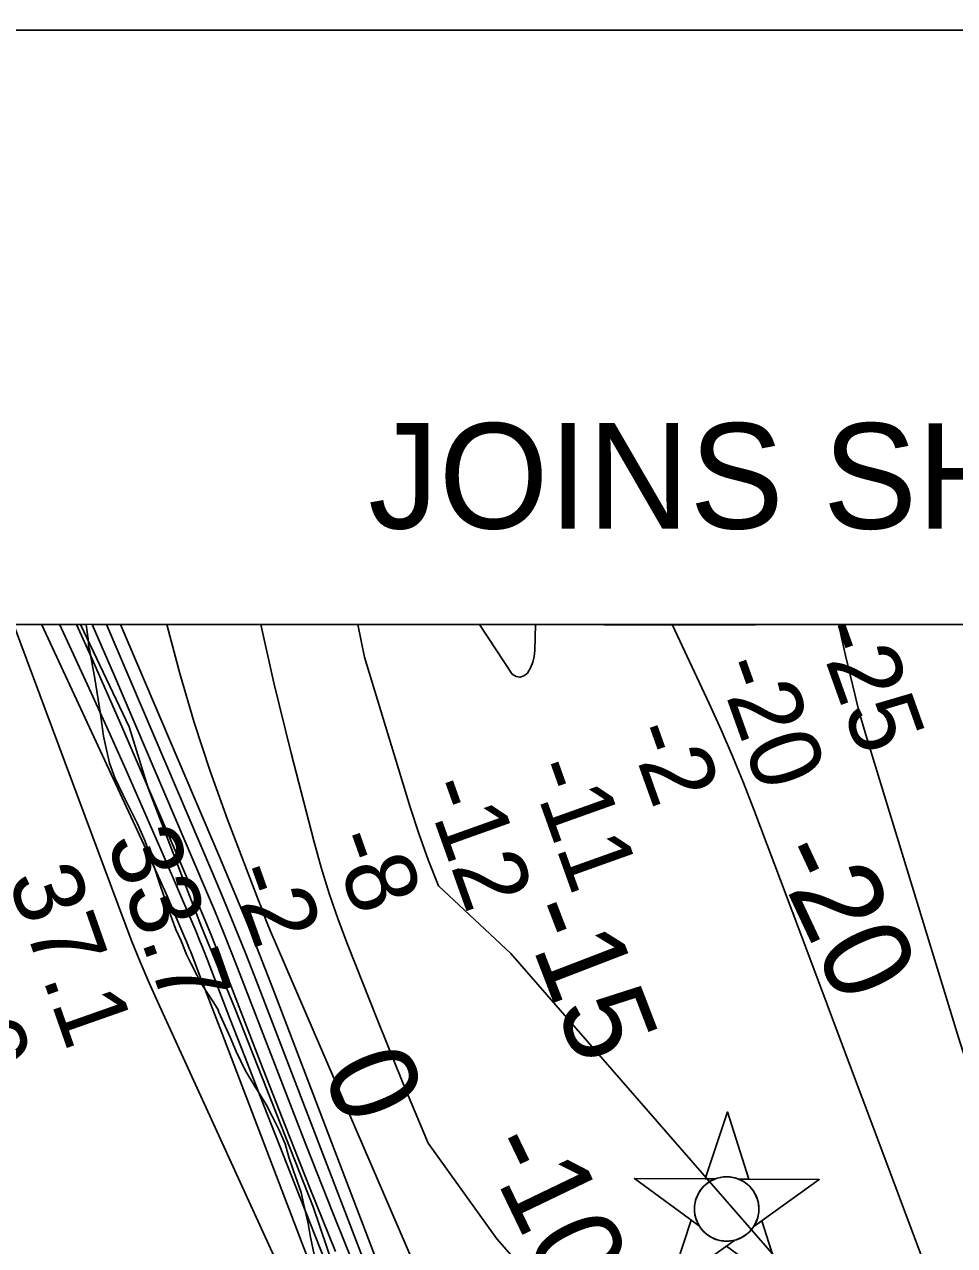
# Model space of a CAD drawing. Extents: x 3250478 to 3288318, y 788638 to 816472.
# Drawn here: x 3271963 to 3272845, y 811615 to 812773 of the extents above; entities that cross this region are included whole.
import ezdxf

# ---------------------------------------------------------------- set-up
doc = ezdxf.new("R2010")
doc.units = 0
for name, color, linetype in [('V-ANNO-SYMB', 7, 'Continuous'), ('V-ANNO-TEXT', 7, 'Continuous'), ('V-CHAN-NAID', 7, 'Continuous'), ('V-GRID-FRAM', 7, 'Continuous'), ('V-RIVR-EDGE', 7, 'Continuous'), ('V-RIVR-RANG', 7, 'Continuous'), ('V-SITE-VEGE', 7, 'Continuous'), ('V-TOPO-DPTH', 7, 'Continuous'), ('V-TOPO-MAJR', 7, 'Continuous'), ('V-TOPO-MAJR-IDEN', 7, 'Continuous'), ('V-TOPO-MINR', 7, 'Continuous'), ('V-TOPO-MINR-IDEN', 7, 'Continuous'), ('V-TOPO-WATR', 7, 'Continuous')]:
    doc.layers.add(name, color=color, linetype=linetype)

msp = doc.modelspace()

# ---------------------------------------------------------------- linework, layer by layer
at = {"layer": 'V-ANNO-SYMB'}
msp.add_lwpolyline([(3253811.8, 789856.3), (3286895, 789846.6), (3286901.6, 812763.2), (3253818.4, 812772.8), (3253811.8, 789856.3)], dxfattribs=at)
at = {"layer": 'V-CHAN-NAID'}
for points in [[(3272618, 811678.3), (3272608.4, 811678.4), (3272629.6, 811741.8), (3272649.8, 811678.1), (3272640.2, 811678.1), (3272638.6, 811678.7), (3272636.5, 811679.3), (3272634.5, 811679.8), (3272632.5, 811680.1), (3272631.3, 811680.2), (3272629.8, 811680.3), (3272628, 811680.3), (3272626.7, 811680.2), (3272624.8, 811680), (3272623.4, 811679.8), (3272621.6, 811679.4), (3272620.1, 811679), (3272619, 811678.7)], [(3272618, 811678.3), (3272541.5, 811678.8), (3272603.1, 811633.4), (3272602, 811635.3), (3272601.2, 811637), (3272600.4, 811638.9), (3272599.7, 811641), (3272599.3, 811642.3), (3272598.9, 811643.9), (3272598.7, 811645.4), (3272598.5, 811647), (3272598.4, 811648.7), (3272598.4, 811650.3), (3272598.5, 811652.4), (3272598.7, 811654), (3272599.1, 811656.2), (3272599.5, 811658.1), (3272600.1, 811660), (3272600.8, 811661.7), (3272601.5, 811663.3), (3272602.3, 811664.8), (3272603.4, 811666.5), (3272604.4, 811668), (3272605.4, 811669.3), (3272606.4, 811670.4), (3272607.7, 811671.8), (3272608.8, 811672.7), (3272610.5, 811674.1), (3272611.7, 811675), (3272613.4, 811676.1), (3272615.1, 811677), (3272616.6, 811677.7)], [(3272640.2, 811678.1), (3272716.7, 811677.6), (3272654.5, 811633.1), (3272655.4, 811634.6), (3272656.4, 811636.4), (3272657.1, 811638), (3272657.8, 811639.9), (3272658.4, 811641.7), (3272658.8, 811643.4), (3272659.1, 811645.4), (3272659.3, 811646.9), (3272659.5, 811649.2), (3272659.4, 811651.2), (3272659.2, 811653.4), (3272659, 811655.2), (3272658.5, 811657.4), (3272657.8, 811659.6), (3272657.1, 811661.5), (3272656.4, 811663), (3272655.4, 811664.9), (3272654.4, 811666.6), (3272653.2, 811668.3), (3272651.9, 811669.9), (3272650.6, 811671.2), (3272649, 811672.8), (3272647.2, 811674.2), (3272645.6, 811675.4), (3272643.7, 811676.5), (3272642.2, 811677.3)], [(3272636.5, 811620.2), (3272574.3, 811575.6), (3272595.4, 811639.1), (3272603.1, 811633.4), (3272603.7, 811632.5), (3272605.1, 811630.6), (3272606.3, 811629.2), (3272607.8, 811627.7), (3272609.2, 811626.4), (3272610.6, 811625.3), (3272612, 811624.3), (3272613.7, 811623.3), (3272615.4, 811622.3), (3272617.2, 811621.5), (3272618.7, 811621), (3272620.3, 811620.5), (3272622.5, 811619.9), (3272624.1, 811619.6), (3272626.1, 811619.3), (3272627.6, 811619.2), (3272629.5, 811619.2), (3272631.2, 811619.3), (3272632.9, 811619.5), (3272634.8, 811619.8)], [(3272654.5, 811633.1), (3272662.3, 811638.6), (3272682.5, 811574.9), (3272628.7, 811614.6), (3272636.5, 811620.2), (3272638.1, 811620.6), (3272639.7, 811621.2), (3272641.9, 811622.1), (3272643.6, 811623), (3272645.5, 811624.1), (3272647.2, 811625.3), (3272648.8, 811626.6), (3272650.1, 811627.7), (3272651.5, 811629.2), (3272652.7, 811630.6), (3272653.8, 811632)]]:
    msp.add_lwpolyline(points, close=True, dxfattribs=at)
msp.add_circle((3272628.9, 811649.8), 30.5, dxfattribs=at)
at = {"layer": 'V-GRID-FRAM'}
msp.add_lwpolyline([(3254649.6, 812209.1), (3286070.1, 812200), (3286072.7, 794013.5), (3254636.4, 794022.7), (3254649.6, 812209.1)], dxfattribs=at)
at = {"layer": 'V-RIVR-EDGE'}
msp.add_lwpolyline([(3272016.6, 812204), (3272062.6, 812107), (3272080.7, 812048.7), (3272131.2, 811917.3), (3272162.8, 811840.3), (3272237.1, 811651.9), (3272275.9, 811537.1), (3272322.1, 811408.7), (3272374, 811313.8), (3272397.4, 811294.7), (3272426.5, 811273.3), (3272450.4, 811269.8), (3272463.4, 811262.8), (3272479, 811246.2), (3272480.3, 811235.3), (3272468.5, 811223.2), (3272456.3, 811210.2), (3272451.9, 811178), (3272464.9, 811147.6), (3272476.5, 811112.8), (3272498.6, 811086.6), (3272509.9, 811079.7), (3272516.4, 811049.2), (3272531.5, 811029.2)], dxfattribs=at)
at = {"layer": 'V-SITE-VEGE'}
for p, q in [((3271344.3, 812204.2), (3272022, 812204)), ((3272022, 812204), (3272022.9, 812197.1)), ((3272022.9, 812197.1), (3272024.2, 812187.5)), ((3272024.2, 812187.5), (3272024.3, 812183.4)), ((3272024.3, 812183.4), (3272025.2, 812180.1)), ((3272025.2, 812180.1), (3272030.3, 812152.8)), ((3272030.3, 812152.8), (3272035.7, 812118.9)), ((3272035.7, 812118.9), (3272038.5, 812098.2)), ((3272038.5, 812098.2), (3272044, 812072.5)), ((3272044, 812072.5), (3272049.2, 812058.5)), ((3272049.2, 812058.5), (3272056.7, 812042.8)), ((3272056.7, 812042.8), (3272061.3, 812034)), ((3272061.3, 812034), (3272070.7, 812015)), ((3272070.7, 812015), (3272077.5, 811999.3)), ((3272077.5, 811999.3), (3272086.3, 811974.3)), ((3272086.3, 811974.3), (3272091.9, 811957.8)), ((3272091.9, 811957.8), (3272100, 811933.6)), ((3272100, 811933.6), (3272107.1, 811914.9)), ((3272107.1, 811914.9), (3272111.9, 811903.9)), ((3272111.9, 811903.9), (3272117, 811891.1)), ((3272117, 811891.1), (3272121.4, 811882.3)), ((3272121.4, 811882.3), (3272127.2, 811871)), ((3272127.2, 811871), (3272131.1, 811863.7)), ((3272131.1, 811863.7), (3272143.1, 811845.1)), ((3272143.1, 811845.1), (3272147, 811838.6)), ((3272147, 811838.6), (3272147.8, 811836.3)), ((3272147.8, 811836.3), (3272158.4, 811812.6)), ((3272158.4, 811812.6), (3272164, 811799)), ((3272164, 811799), (3272173, 811780.7)), ((3272173, 811780.7), (3272181.1, 811767.2)), ((3272181.1, 811767.2), (3272192.4, 811749)), ((3272192.4, 811749), (3272198.2, 811737.7)), ((3272198.2, 811737.7), (3272204.9, 811724.5)), ((3272204.9, 811724.5), (3272210.4, 811711.7)), ((3272210.4, 811711.7), (3272214.1, 811698.9)), ((3272214.1, 811698.9), (3272218.5, 811686)), ((3272218.5, 811686), (3272225.7, 811665.5)), ((3272225.7, 811665.5), (3272228.3, 811653.7)), ((3272228.3, 811653.7), (3272232.5, 811636)), ((3272232.5, 811636), (3272234.2, 811624.6)), ((3272234.2, 811624.6), (3272238.1, 811606.5))]:
    msp.add_line(p, q, dxfattribs=at)
at = {"layer": 'V-TOPO-DPTH'}
for points in [[(3272540.5, 810977.1), (3272507.3, 811060.1), (3272458.9, 811155.2), (3272407.7, 811272), (3272398.3, 811291.4), (3272389.8, 811308.8), (3272375.4, 811342.6), (3272336.7, 811454), (3272308.9, 811517.8), (3272281.7, 811581.8), (3272255.6, 811646.3), (3272230, 811711), (3272167.7, 811872.7), (3272159.8, 811892.9), (3272151.8, 811913), (3272143.5, 811933), (3272135.1, 811953), (3272048.7, 812155.2), (3272027.7, 812204), (3272054.4, 812204)], [(3272054.4, 812204), (3272187.5, 812204), (3272199.8, 812148.7), (3272216.1, 812081.8), (3272237.7, 811998.7), (3272244.7, 811973.7), (3272252.3, 811948.8), (3272260.8, 811924.3), (3272269.9, 811900), (3272297.6, 811829.9), (3272321.5, 811770.9), (3272346, 811712.1), (3272411, 811621.4), (3272621.5, 811381.7), (3272642.8, 811265.8), (3272709.9, 810764.2)], [(3272604.4, 810920.2), (3272409.2, 811307.3), (3272198.9, 811858.9), (3272186.6, 811890.3), (3272174.1, 811921.6), (3272161.3, 811952.8), (3272148.2, 811983.8), (3272054.4, 812204)], [(3272054.4, 812204), (3272148.2, 811983.8), (3272161.3, 811952.8), (3272174.1, 811921.6), (3272186.6, 811890.3), (3272198.9, 811858.9), (3272409.2, 811307.3), (3272604.4, 810920.2)], [(3272709.9, 810764.2), (3272642.8, 811265.8), (3272621.5, 811381.7), (3272411, 811621.4), (3272346, 811712.1), (3272321.5, 811770.9), (3272297.6, 811829.9), (3272269.9, 811900), (3272260.8, 811924.3), (3272252.3, 811948.8), (3272244.7, 811973.7), (3272237.7, 811998.7), (3272216.1, 812081.8), (3272199.8, 812148.7), (3272187.5, 812204)], [(3272187.5, 812204), (3272394.8, 812203.9), (3272425.5, 812156.9), (3272429.3, 812154.7), (3272433.1, 812153.9), (3272436.7, 812155.2), (3272440.2, 812157.9), (3272443, 812162.9), (3272445.3, 812168.1), (3272446.5, 812173.6), (3272447.2, 812179.3), (3272447.7, 812203.9), (3272577.5, 812203.2)], [(3272394.8, 812203.9), (3272425.5, 812156.9), (3272429.3, 812154.7), (3272433.1, 812153.9), (3272436.7, 812155.2), (3272440.2, 812157.9), (3272443, 812162.9), (3272445.3, 812168.1), (3272446.5, 812173.6), (3272447.2, 812179.3), (3272447.7, 812203.9), (3272394.8, 812203.9)], [(3273130.3, 810742.1), (3273004, 811092.7), (3272981.8, 811153.9), (3272959.4, 811215.1), (3272936.8, 811276.2), (3272913.9, 811337.3), (3272877.4, 811434.3), (3272872.7, 811446.8), (3272868, 811459.3), (3272863.4, 811471.8), (3272858.7, 811484.3), (3272768.4, 811725.7), (3272746.3, 811784.7), (3272724.2, 811843.6), (3272702, 811902.6), (3272679.9, 811961.6), (3272654.7, 812028.4), (3272644.8, 812053.8), (3272634.5, 812079), (3272623.6, 812104), (3272612.3, 812128.9), (3272577.5, 812203.2), (3272735.1, 812203.8)], [(3272577.5, 812203.2), (3272612.3, 812128.9), (3272623.6, 812104), (3272634.5, 812079), (3272644.8, 812053.8), (3272654.7, 812028.4), (3272679.9, 811961.6), (3272702, 811902.6), (3272724.2, 811843.6), (3272746.3, 811784.7), (3272768.4, 811725.7), (3272858.7, 811484.3), (3272863.4, 811471.8), (3272868, 811459.3), (3272872.7, 811446.8), (3272877.4, 811434.3), (3272913.9, 811337.3), (3272936.8, 811276.2), (3272959.4, 811215.1), (3272981.8, 811153.9), (3273004, 811092.7), (3273130.3, 810742.1)], [(3272735.1, 812203.8), (3272737, 812194.3), (3272741.4, 812174.6), (3272750.2, 812138), (3272752.6, 812128.3), (3272755.1, 812118.6), (3272757.9, 812109), (3272760.7, 812099.4), (3272848.7, 811812.5), (3272865.7, 811758.8), (3272883.4, 811705.2), (3272896.9, 811666.8)], [(3272896.9, 811666.8), (3272883.4, 811705.2), (3272865.7, 811758.8), (3272848.7, 811812.5), (3272760.7, 812099.4), (3272757.9, 812109), (3272755.1, 812118.6), (3272752.6, 812128.3), (3272750.2, 812138), (3272741.4, 812174.6), (3272737, 812194.3), (3272735.1, 812203.8), (3273035.8, 812203.7)]]:
    msp.add_lwpolyline(points, dxfattribs=at)
at = {"layer": 'V-TOPO-MAJR'}
msp.add_lwpolyline([(3271979.8, 812204.1), (3272078.7, 811990.6), (3272085.5, 811975.6), (3272092.3, 811960.6), (3272098.9, 811945.6), (3272105.5, 811930.5), (3272115.6, 811906.8), (3272117, 811903.5), (3272118.4, 811900.2), (3272119.7, 811896.8), (3272121.1, 811893.5), (3272129.2, 811872.4), (3272134.5, 811858.5), (3272139.9, 811844.6), (3272145.2, 811830.7), (3272150.5, 811816.8), (3272346.9, 811301.3)], dxfattribs=at)
at = {"layer": 'V-TOPO-MINR'}
for points in [[(3271953.1, 812204.1), (3272057.9, 811922.7), (3272065.4, 811903.3), (3272073.1, 811884), (3272081.3, 811864.8), (3272089.8, 811845.8), (3272200.2, 811604.7)], [(3271996.7, 812204.1), (3272023.2, 812146.8), (3272041.5, 812106.7), (3272059.6, 812066.5), (3272077.4, 812026.1), (3272094.9, 811985.6), (3272122.1, 811922.2), (3272125.8, 811913.4), (3272129.5, 811904.5), (3272133.1, 811895.5), (3272136.6, 811886.5), (3272158.2, 811830.5), (3272172.5, 811793.5), (3272186.9, 811756.6), (3272201.4, 811719.7), (3272215.9, 811682.7), (3272361.6, 811313.7)], [(3272012.9, 812204), (3272026.7, 812173.3), (3272055.7, 812107.3), (3272084.3, 812041.3), (3272128.6, 811937.6), (3272134.7, 811923.2), (3272140.7, 811908.7), (3272146.5, 811894.2), (3272152.2, 811879.6), (3272187.2, 811788.8), (3272210.6, 811728.8), (3272234.3, 811669), (3272258.4, 811609.4)], [(3272027.7, 812204), (3272048.7, 812155.2), (3272135.1, 811953), (3272143.5, 811933), (3272151.8, 811913), (3272159.8, 811892.9), (3272167.7, 811872.7), (3272230, 811711), (3272255.6, 811646.3), (3272281.7, 811581.8), (3272308.9, 811517.8), (3272336.7, 811454), (3272375.4, 811342.6), (3272389.8, 811308.8), (3272398.3, 811291.4), (3272407.7, 811272), (3272458.9, 811155.2), (3272507.3, 811060.1), (3272540.5, 810977.1)], [(3272041.2, 812204), (3272141.7, 811968.4), (3272152.4, 811942.9), (3272162.9, 811917.3), (3272173.2, 811891.6), (3272183.3, 811865.8), (3272396.3, 811311.3), (3272586.1, 810913.7)], [(3272098.5, 812204), (3272110.7, 812157.6), (3272124.2, 812110.9), (3272139.5, 812064.8), (3272156, 812019), (3272185.4, 811942.3), (3272188.1, 811935.2), (3272190.8, 811928), (3272193.6, 811920.9), (3272196.4, 811913.8), (3272636.8, 810892.8)], [(3272187.5, 812204), (3272199.8, 812148.7), (3272216.1, 812081.8), (3272237.7, 811998.7), (3272244.7, 811973.7), (3272252.3, 811948.8), (3272260.8, 811924.3), (3272269.9, 811900), (3272297.6, 811829.9), (3272321.5, 811770.9), (3272346, 811712.1), (3272411, 811621.4), (3272621.5, 811381.7), (3272642.8, 811265.8), (3272709.9, 810764.2)], [(3272279.5, 812204), (3272285.6, 812173), (3272328.9, 812030.9), (3272337.1, 812005.7), (3272346, 811980.7), (3272355.9, 811956.1), (3272424.5, 811892), (3272814.7, 811443.6), (3272822.4, 811354.7), (3272828.2, 810997.1)], [(3272394.8, 812203.9), (3272425.5, 812156.9), (3272429.3, 812154.7), (3272433.1, 812153.9), (3272436.7, 812155.2), (3272440.2, 812157.9), (3272443, 812162.9), (3272445.3, 812168.1), (3272446.5, 812173.6), (3272447.2, 812179.3), (3272447.7, 812203.9)], [(3272577.5, 812203.2), (3272612.3, 812128.9), (3272623.6, 812104), (3272634.5, 812079), (3272644.8, 812053.8), (3272654.7, 812028.4), (3272679.9, 811961.6), (3272702, 811902.6), (3272724.2, 811843.6), (3272746.3, 811784.7), (3272768.4, 811725.7), (3272858.7, 811484.3), (3272863.4, 811471.8), (3272868, 811459.3), (3272872.7, 811446.8), (3272877.4, 811434.3), (3272913.9, 811337.3), (3272936.8, 811276.2), (3272959.4, 811215.1), (3272981.8, 811153.9), (3273004, 811092.7), (3273130.3, 810742.1)], [(3272735.1, 812203.8), (3272737, 812194.3), (3272741.4, 812174.6), (3272750.2, 812138), (3272752.6, 812128.3), (3272755.1, 812118.6), (3272757.9, 812109), (3272760.7, 812099.4), (3272848.7, 811812.5), (3272865.7, 811758.8), (3272883.4, 811705.2), (3272896.9, 811666.8)]]:
    msp.add_lwpolyline(points, dxfattribs=at)
at = {"layer": 'V-TOPO-WATR'}
msp.add_lwpolyline([(3272054.4, 812204), (3272148.2, 811983.8), (3272161.3, 811952.8), (3272174.1, 811921.6), (3272186.6, 811890.3), (3272198.9, 811858.9), (3272409.2, 811307.3), (3272604.4, 810920.2)], dxfattribs=at)

# ---------------------------------------------------------------- texts
at = {"layer": 'V-ANNO-TEXT'}
msp.add_text('JOINS SHEET 18', height=100, rotation=359.9833, dxfattribs=at).set_placement((3272289.2, 812294.9))
at = {"layer": 'V-RIVR-RANG'}
for s, rotation, p in [('-25', 289.6567, (3272712, 812198.4)), ('-20', 289.6567, (3272618, 812164.3)), ('-2', 289.6567, (3272534, 812102.3)), ('-11', 289.6567, (3272440.1, 812067.7)), ('-12', 289.6567, (3272340.3, 812049.9)), ('33.7', 289.3783, (3272040.7, 811998.5)), ('-8', 289.6567, (3272251.9, 812000.1)), ('37.1', 289.3783, (3271947.3, 811962.8)), ('-2', 289.6567, (3272156.9, 811968.7)), ('37.0', 289.3783, (3271851.2, 811934.4))]:
    msp.add_text(s, height=67, rotation=rotation, dxfattribs=at).set_placement(p)
at = {"layer": 'V-TOPO-MAJR-IDEN'}
msp.add_text('0', height=83, rotation=292.4733, dxfattribs=at).set_placement((3272244.7, 811781.8))
at = {"layer": 'V-TOPO-MINR-IDEN'}
for s, rotation, p in [('-20', 295.1373, (3272669.6, 811986.1)), ('-15', 291.0621, (3272431.4, 811932.2)), ('-10', 295.6988, (3272394.9, 811709.3))]:
    msp.add_text(s, height=83, rotation=rotation, dxfattribs=at).set_placement(p)

doc.saveas('drawing.dxf')
